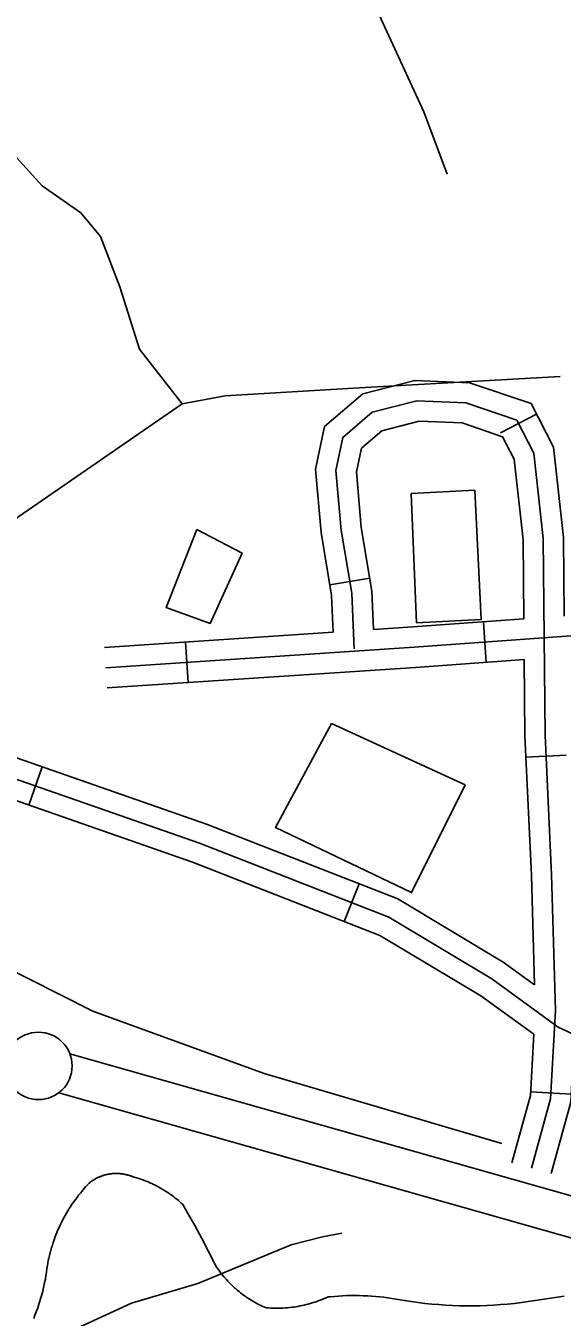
# Model space of a CAD drawing. Extents: x 3180038 to 3217926, y 922069 to 947485.
# Drawn here: x 3192294 to 3192691, y 940636 to 941593 of the extents above; entities that cross this region are included whole.
import ezdxf

# ---------------------------------------------------------------- set-up
doc = ezdxf.new("R2010")
doc.units = 0
for name, color, linetype in [('V-BLDG-OTLN', 7, 'Continuous'), ('V-LEVE-TOET', 7, 'Continuous'), ('V-ROAD-CNTR', 7, 'Continuous'), ('V-SURV-LINE', 7, 'Continuous'), ('V-TOPO-SHOR', 7, 'Continuous')]:
    doc.layers.add(name, color=color, linetype=linetype)

msp = doc.modelspace()

# ---------------------------------------------------------------- linework, layer by layer
at = {"layer": 'V-BLDG-OTLN'}
for points in [[(3192579.3, 941246.51), (3192583.29, 941150.65), (3192631.22, 941153.06), (3192626.39, 941248.92)], [(3192420.33, 941219.96), (3192397.49, 941162), (3192430.26, 941150.15), (3192453.92, 941202.23)], [(3192520.06, 941075.96), (3192478.68, 940998.7), (3192579.47, 940950.54), (3192619.17, 941030.33)]]:
    msp.add_lwpolyline(points, close=True, dxfattribs=at)
at = {"layer": 'V-LEVE-TOET'}
for points in [[(3192370.81, 940740.47), (3192370.29, 940740.64), (3192369.76, 940740.81), (3192369.23, 940740.96), (3192368.69, 940741.11), (3192368.15, 940741.25), (3192367.61, 940741.37), (3192367.07, 940741.49), (3192366.53, 940741.6), (3192365.98, 940741.7), (3192365.43, 940741.79), (3192364.89, 940741.87), (3192364.33, 940741.94), (3192363.78, 940742), (3192363.23, 940742.05), (3192362.68, 940742.09), (3192362.12, 940742.12), (3192361.57, 940742.14), (3192361.01, 940742.16), (3192360.46, 940742.16), (3192359.9, 940742.15), (3192359.35, 940742.13), (3192358.8, 940742.11), (3192358.24, 940742.07), (3192357.69, 940742.03), (3192357.14, 940741.97), (3192356.59, 940741.91), (3192356.04, 940741.83), (3192355.49, 940741.75), (3192354.94, 940741.65), (3192354.4, 940741.55), (3192353.85, 940741.44), (3192353.31, 940741.32), (3192352.77, 940741.18), (3192352.23, 940741.04), (3192351.7, 940740.89), (3192351.17, 940740.73), (3192350.64, 940740.56), (3192350.12, 940740.39), (3192349.59, 940740.2), (3192349.07, 940740), (3192348.56, 940739.8), (3192348.04, 940739.58), (3192347.54, 940739.36), (3192347.03, 940739.13), (3192346.53, 940738.89), (3192346.04, 940738.64), (3192345.55, 940738.38), (3192345.06, 940738.11), (3192344.58, 940737.84), (3192344.1, 940737.55), (3192343.63, 940737.26), (3192343.16, 940736.96), (3192342.7, 940736.65), (3192342.24, 940736.34), (3192341.79, 940736.01), (3192341.35, 940735.68), (3192340.91, 940735.34), (3192340.57, 940735.08), (3192340.57, 940735.08), (3192339.19, 940733.62), (3192337.84, 940732.15), (3192336.51, 940730.65), (3192335.21, 940729.13), (3192333.94, 940727.58), (3192332.69, 940726.02), (3192331.47, 940724.43), (3192330.27, 940722.82), (3192329.1, 940721.2), (3192327.97, 940719.55), (3192326.85, 940717.89), (3192325.77, 940716.2), (3192324.72, 940714.5), (3192323.7, 940712.78), (3192322.7, 940711.04), (3192321.74, 940709.29), (3192320.81, 940707.52), (3192319.91, 940705.73), (3192319.03, 940703.94), (3192318.19, 940702.12), (3192317.38, 940700.29), (3192316.61, 940698.45), (3192315.86, 940696.6), (3192315.15, 940694.73), (3192314.47, 940692.85), (3192313.82, 940690.97), (3192313.2, 940689.07), (3192312.62, 940687.16), (3192312.07, 940685.24), (3192311.55, 940683.31), (3192311.07, 940681.38), (3192310.62, 940679.44), (3192310.21, 940677.49), (3192309.82, 940675.53), (3192309.53, 940673.9), (3192309.53, 940673.9), (3192309.21, 940671.38), (3192308.84, 940668.88), (3192308.44, 940666.37), (3192307.99, 940663.88), (3192307.49, 940661.39)], [(3192504.44, 940645.67), (3192502.93, 940645.26), (3192501.42, 940644.87), (3192499.9, 940644.5), (3192498.37, 940644.17), (3192496.84, 940643.86), (3192495.3, 940643.57), (3192493.76, 940643.32), (3192492.21, 940643.09), (3192490.66, 940642.89), (3192489.11, 940642.71), (3192487.55, 940642.56), (3192486, 940642.45), (3192484.44, 940642.35), (3192482.87, 940642.29), (3192481.31, 940642.25), (3192479.75, 940642.24), (3192478.19, 940642.25), (3192476.63, 940642.29), (3192475.06, 940642.36), (3192473.51, 940642.46), (3192471.95, 940642.59), (3192471.26, 940642.65), (3192471.26, 940642.65), (3192469.95, 940643.23), (3192468.64, 940643.83), (3192467.34, 940644.45), (3192466.05, 940645.09), (3192464.78, 940645.76), (3192463.52, 940646.45), (3192462.26, 940647.16), (3192461.02, 940647.89), (3192459.8, 940648.65), (3192458.59, 940649.42), (3192457.39, 940650.22), (3192456.21, 940651.04), (3192455.03, 940651.88), (3192453.88, 940652.74), (3192452.74, 940653.61), (3192451.62, 940654.51), (3192450.51, 940655.43), (3192449.41, 940656.37), (3192448.34, 940657.32), (3192447.28, 940658.3), (3192446.24, 940659.29), (3192445.21, 940660.3), (3192444.21, 940661.33), (3192443.22, 940662.38), (3192442.25, 940663.44), (3192441.3, 940664.52), (3192440.37, 940665.61), (3192439.45, 940666.73), (3192438.56, 940667.85), (3192437.69, 940669), (3192436.83, 940670.16), (3192436, 940671.33), (3192435.19, 940672.52), (3192434.39, 940673.72), (3192433.8, 940674.65), (3192433.8, 940674.65), (3192428.97, 940684.36), (3192423.96, 940693.99), (3192418.79, 940703.53), (3192413.45, 940712.98), (3192409.87, 940719.11), (3192409.87, 940719.11), (3192408.79, 940720.12), (3192407.71, 940721.1), (3192406.6, 940722.07), (3192405.47, 940723.02), (3192404.34, 940723.94), (3192403.18, 940724.85), (3192402.01, 940725.74), (3192400.82, 940726.6), (3192399.62, 940727.45), (3192398.41, 940728.27), (3192397.18, 940729.08), (3192395.93, 940729.86), (3192394.67, 940730.62), (3192393.4, 940731.36), (3192392.12, 940732.07), (3192390.83, 940732.77), (3192389.52, 940733.43), (3192388.2, 940734.08), (3192386.87, 940734.71), (3192385.53, 940735.31), (3192384.18, 940735.89), (3192382.82, 940736.44), (3192381.45, 940736.97), (3192380.07, 940737.48), (3192378.68, 940737.96), (3192377.28, 940738.41), (3192375.88, 940738.85), (3192374.47, 940739.26), (3192373.05, 940739.64), (3192372.89, 940739.68), (3192372.89, 940739.68), (3192372.37, 940739.89), (3192371.86, 940740.09), (3192371.34, 940740.29), (3192370.81, 940740.47)], [(3192307.49, 940661.39), (3192306.96, 940658.9), (3192306.39, 940656.43), (3192305.77, 940653.97), (3192305.11, 940651.51), (3192304.41, 940649.07), (3192303.67, 940646.64), (3192302.89, 940644.22), (3192302.07, 940641.81), (3192301.2, 940639.42), (3192300.3, 940637.04), (3192299.36, 940634.68)], [(3192692.6, 940651.04), (3192676.14, 940648.78), (3192676.14, 940648.78), (3192671.09, 940647.91), (3192666.02, 940647.12), (3192660.95, 940646.43), (3192655.86, 940645.82), (3192650.76, 940645.29), (3192645.66, 940644.85), (3192640.55, 940644.5), (3192635.43, 940644.24), (3192630.31, 940644.07), (3192625.19, 940643.98), (3192620.07, 940643.98), (3192614.95, 940644.07), (3192609.84, 940644.24), (3192604.72, 940644.5), (3192599.62, 940644.85), (3192594.52, 940645.29), (3192589.43, 940645.81), (3192584.35, 940646.42), (3192579.28, 940647.12), (3192574.23, 940647.9), (3192571.01, 940648.45), (3192571.01, 940648.45), (3192568, 940648.99), (3192564.98, 940649.49), (3192561.96, 940649.93), (3192558.93, 940650.32), (3192555.89, 940650.66), (3192552.84, 940650.95), (3192549.79, 940651.19), (3192546.73, 940651.38), (3192543.68, 940651.51), (3192540.62, 940651.6), (3192537.55, 940651.63), (3192534.49, 940651.61), (3192531.43, 940651.54), (3192528.37, 940651.42), (3192525.31, 940651.24), (3192522.26, 940651.02), (3192519.21, 940650.74), (3192517.6, 940650.57), (3192517.6, 940650.57), (3192516.18, 940649.93), (3192514.75, 940649.31), (3192513.3, 940648.71), (3192511.85, 940648.14), (3192510.38, 940647.59), (3192508.91, 940647.07), (3192507.43, 940646.58), (3192505.94, 940646.11), (3192504.44, 940645.67)]]:
    msp.add_lwpolyline(points, dxfattribs=at)
at = {"layer": 'V-ROAD-CNTR'}
for p, q in [((3192672.13, 941305.41), (3192645.49, 941291.62)), ((3192518.89, 941178.72), (3192548.49, 941183.65)), ((3192634.88, 941121.19), (3192632.73, 941151.12)), ((3192413.89, 941106.34), (3192411.89, 941136.27)), ((3192694.25, 941052.39), (3192664.28, 941051)), ((3192295.68, 941015.45), (3192305.57, 941043.77)), ((3192529.66, 940929.09), (3192540.58, 940957.04)), ((3192697.84, 940801.11), (3192667.89, 940802.72))]:
    msp.add_line(p, q, dxfattribs=at)
for points in [[(3192521.47, 941143.59), (3192520.19, 941170.95), (3192512.43, 941217.51), (3192508.35, 941264.53), (3192515.03, 941296.26), (3192543.29, 941320.43), (3192581.89, 941330.45), (3192622.52, 941328.73), (3192668.1, 941313.21), (3192684.87, 941280.8), (3192692.13, 941213.95), (3192692.7, 941155.62)], [(3192668.43, 940746.03), (3192682.63, 940797.56), (3192686.15, 940863.16), (3192683.32, 940963.98), (3192678.55, 941067.11), (3192677.14, 941213.07), (3192670.26, 941276.4), (3192657.55, 941300.95), (3192619.72, 941313.83), (3192583.49, 941315.37), (3192550.41, 941306.78), (3192528.65, 941288.18), (3192523.48, 941263.62), (3192527.33, 941219.4), (3192535.13, 941172.54), (3192537.07, 941131.35)], [(3192551.41, 941145.6), (3192550.07, 941174.13), (3192542.22, 941221.28), (3192538.62, 941262.7), (3192542.28, 941280.09), (3192557.53, 941293.13), (3192585.09, 941300.29), (3192616.93, 941298.94), (3192647, 941288.7), (3192655.65, 941271.99), (3192662.15, 941212.18), (3192662.72, 941153.46)], [(3192670.62, 940882.11), (3192647.33, 940898.97), (3192569.35, 940945.8), (3192427.41, 941001.24), (3192182.38, 941086.78), (3192016.15, 941157.76), (3191918.04, 941193.24)], [(3191912.94, 941179.13), (3192010.65, 941143.8), (3192176.96, 941072.78), (3192422.21, 940987.17), (3192562.72, 940932.29), (3192639.05, 940886.45), (3192688.31, 940850.79), (3192740.35, 940826.38)], [(3192670.18, 940845.39), (3192630.78, 940873.92), (3192556.08, 940918.78), (3192417, 940973.1), (3192171.53, 941058.79), (3192005.15, 941129.84), (3191907.84, 941165.03)], [(3192352.76, 941117.29), (3192581.38, 941132.56), (3192776.56, 941146.62), (3192900.18, 941143.74), (3193067.59, 941138.29), (3193160.36, 941139.84), (3193211.85, 941138.21)], [(3192662.72, 941153.46), (3192580.34, 941147.53), (3192551.41, 941145.6)], [(3192521.47, 941143.59), (3192351.76, 941132.26)], [(3192663.01, 941123.4), (3192582.42, 941117.6), (3192353.76, 941102.32)], [(3192663.01, 941123.4), (3192663.56, 941066.69), (3192668.33, 940963.43), (3192670.62, 940882.11)], [(3192670.18, 940845.39), (3192667.74, 940799.98), (3192653.97, 940750.01)], [(3192699.34, 940829.04), (3192697.52, 940795.14), (3192682.9, 940742.04)]]:
    msp.add_lwpolyline(points, dxfattribs=at)
at = {"layer": 'V-SURV-LINE'}
for points in [[(3192326.18, 940830.94), (3193155.08, 940596.04)], [(3193146.89, 940567.18), (3192318, 940802.08)]]:
    msp.add_lwpolyline(points, dxfattribs=at)
msp.add_circle((3192302.87, 940821.96), 25, dxfattribs=at)
at = {"layer": 'V-TOPO-SHOR'}
for points in [[(3192605.89, 941483.52), (3192588.56, 941529.73), (3192553.91, 941604.81), (3192522.14, 941674.12), (3192496.15, 941726.11), (3192477.46, 941789.88)], [(3192409.51, 941313.13), (3192377.74, 941353.56), (3192363.3, 941399.77), (3192348.86, 941437.31), (3192334.42, 941454.64), (3192305.55, 941474.85), (3192279.55, 941503.73), (3192268, 941523.95), (3192256.45, 941541.28), (3192247.79, 941561.49), (3192239.12, 941581.71), (3192233.35, 941584.6), (3192140.93, 941558.6), (3192074.51, 941532.61), (3192042.74, 941512.4), (3192008.09, 941486.41), (3191996.54, 941483.52), (3191964.79, 941522.74)], [(3192207.36, 941105.2), (3192227.57, 941171.62), (3192247.79, 941197.61), (3192288.22, 941229.38), (3192409.51, 941313.13), (3192441.28, 941318.91), (3192536.58, 941324.68), (3192689.64, 941333.35)], [(3191722.04, 941156.79), (3191883.91, 941087.87), (3192057.18, 941007.01), (3192343.09, 940862.61), (3192470.16, 940816.4), (3192646.32, 940764.42)], [(3192207.36, 940484.29), (3192224.68, 940539.16), (3192242.01, 940553.6), (3192285.33, 940582.48), (3192308.43, 940611.36), (3192334.42, 940628.69), (3192371.97, 940646.01), (3192421.06, 940660.45), (3192455.72, 940674.89), (3192490.37, 940689.33), (3192513.48, 940695.11), (3192527.92, 940698)]]:
    msp.add_lwpolyline(points, dxfattribs=at)

doc.saveas('drawing.dxf')
